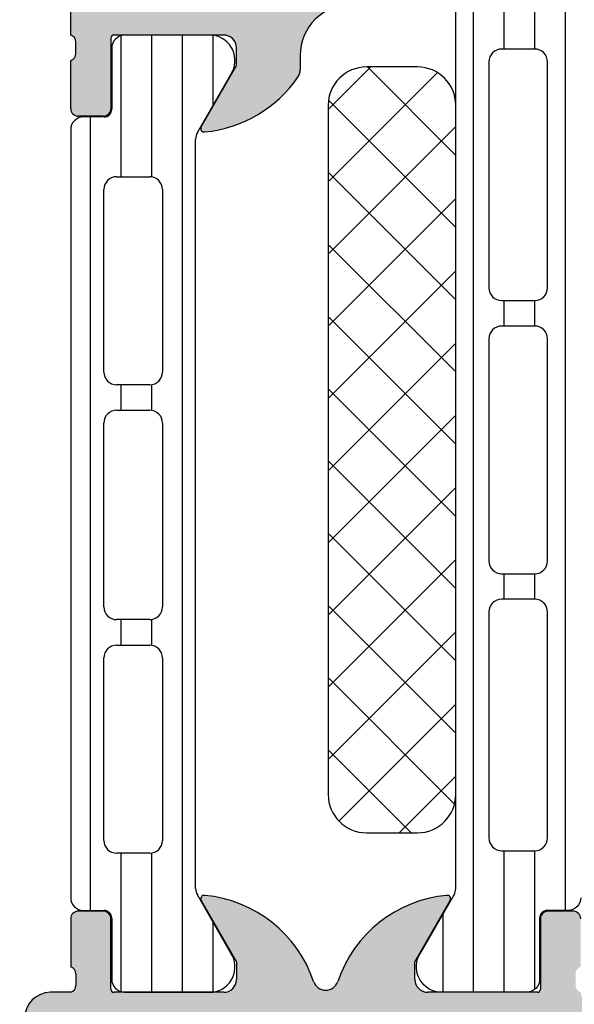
# Model space of a CAD drawing. Header units: millimetres. Extents: x 247761 to 294611, y 172579 to 236863.
# Tile 505 of 596: x 268124 to 268146, y 198228 to 198266. Entities that reach past the tile are written whole.
import ezdxf

# ---------------------------------------------------------------- set-up
doc = ezdxf.new("R2010")
doc.units = ezdxf.units.MM
doc.layers.add('FASÁDA DETAILNÍ', color=4, linetype='Continuous')
doc.layers.add('NOVA', color=240, linetype='Continuous')

# ---------------------------------------------------------------- blocks, each defined once
blk = doc.blocks.new('A$C69D17D4D')
at = {"layer": 'FASÁDA DETAILNÍ'}
h = blk.add_hatch(color=256, dxfattribs=at)
edge = h.paths.add_edge_path()
edge.add_arc((-6453.500188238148, 24911.31804486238), 0.5000674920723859, 0.0077324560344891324, 89.99226754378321, ccw=False)
edge.add_line((-6453.000120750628, 24911.31811234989), (-6453.000120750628, 24907.31811234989))
edge.add_arc((-6453.500188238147, 24907.31817983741), 0.5000674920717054, 270.0077324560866, 359.99226754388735, ccw=False)
edge.add_line((-6453.500120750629, 24906.81811234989), (-6454.800169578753, 24906.81811234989))
edge.add_arc((-6454.800132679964, 24907.31814924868), 0.5000369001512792, 180.0042279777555, 269.99577202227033, ccw=False)
edge.add_line((-6455.300169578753, 24907.31811234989), (-6455.300169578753, 24907.81811234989))
edge.add_line((-6455.300169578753, 24907.81811234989), (-6454.300169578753, 24907.81811234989))
edge.add_line((-6454.300169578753, 24907.81811234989), (-6454.300169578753, 24909.31811234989))
edge.add_arc((-6455.300132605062, 24909.31814932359), 0.9999630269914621, 359.9978814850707, 450.0021185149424)
edge.add_line((-6455.300169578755, 24910.31811234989), (-6459.300169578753, 24910.31811234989))
edge.add_arc((-6459.300092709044, 24909.31803548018), 1.000076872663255, 90.00440397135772, 179.9955960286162)
edge.add_line((-6460.300169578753, 24909.31811234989), (-6460.300169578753, 24907.81811234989))
edge.add_line((-6460.300169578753, 24907.81811234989), (-6459.300169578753, 24907.81811234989))
edge.add_line((-6459.300169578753, 24907.81811234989), (-6459.300169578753, 24907.31811234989))
edge.add_arc((-6459.800112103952, 24907.31805487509), 0.4999425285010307, -90.0065868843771, 0.006586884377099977, ccw=False)
edge.add_line((-6459.800169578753, 24906.81811234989), (-6462.600157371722, 24906.81811234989))
edge.add_arc((-6462.600157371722, 24907.31811234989), 0.5000000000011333, 180.0000000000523, 270.0000000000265, ccw=False)
edge.add_line((-6463.100157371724, 24907.31811234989), (-6463.100157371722, 24907.5181123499))
edge.add_arc((-6462.600157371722, 24907.5181123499), 0.5000000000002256, 89.99999999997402, 179.9999999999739, ccw=False)
edge.add_line((-6462.600157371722, 24908.0181123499), (-6462.100157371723, 24908.0181123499))
edge.add_arc((-6462.100192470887, 24908.51814744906), 0.500035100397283, 270.0040217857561, 359.9959782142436)
edge.add_line((-6461.600157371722, 24908.5181123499), (-6461.600157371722, 24909.31811540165))
edge.add_arc((-6462.100173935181, 24909.31809883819), 0.5000165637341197, 0.001897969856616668, 89.99810203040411)
edge.add_line((-6462.100157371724, 24909.81811540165), (-6493.40015126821, 24909.81811540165))
edge.add_line((-6493.400151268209, 24909.81811540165), (-6499.438608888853, 24909.38571876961))
edge.add_arc((-6499.400152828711, 24908.38649908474), 0.9999594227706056, 92.20400286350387, 179.9999999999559)
edge.add_line((-6500.400112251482, 24908.38649908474), (-6500.400112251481, 24901.71804687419))
edge.add_arc((-6499.90011225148, 24901.71804687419), 0.5000000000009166, 180.0000000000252, 269.9999999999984)
edge.add_line((-6499.90011225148, 24901.21804687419), (-6499.000112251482, 24901.21804687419))
edge.add_arc((-6499.000112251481, 24900.71804687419), 0.5000000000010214, 1.1692691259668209e-10, 90.0000000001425, ccw=False)
edge.add_line((-6498.50011225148, 24900.71804687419), (-6498.50011225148, 24899.31804534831))
edge.add_arc((-6498.421275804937, 24899.05052475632), 0.278895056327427, 106.4198764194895, 181.1645893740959)
edge.add_line((-6498.700113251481, 24899.04485634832), (-6498.700113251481, 24898.59126234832))
edge.add_arc((-6498.421245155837, 24898.58560168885), 0.2789255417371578, 178.8371299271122, 253.575405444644)
edge.add_line((-6498.50011225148, 24898.31805834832), (-6498.50011225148, 24896.43804734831))
edge.add_arc((-6498.800112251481, 24896.43804734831), 0.3000000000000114, 270.00000000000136, 360, ccw=False)
edge.add_line((-6498.800112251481, 24896.13804734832), (-6499.780086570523, 24896.13804734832))
edge.add_arc((-6499.780086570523, 24896.43804734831), 0.2999999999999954, 180.0000000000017, 270.00000000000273, ccw=False)
edge.add_line((-6500.080086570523, 24896.43804734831), (-6500.080086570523, 24899.19804534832))
edge.add_arc((-6500.200086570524, 24899.19804534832), 0.1200000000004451, 359.9999999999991, 450)
edge.add_line((-6500.200086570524, 24899.31804534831), (-6504.50011225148, 24899.31804534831))
edge.add_arc((-6504.50011225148, 24898.81804534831), 0.5000000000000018, 89.9999999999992, 179.9999999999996)
edge.add_line((-6505.00011225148, 24898.81804534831), (-6505.00011225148, 24898.11804534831))
edge.add_line((-6505.00011225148, 24898.11804534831), (-6503.618616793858, 24895.72522502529))
edge.add_arc((-6503.738232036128, 24895.65616513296), 0.1381197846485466, -90.00000000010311, 29.999999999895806, ccw=False)
edge.add_line((-6503.738232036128, 24895.51804534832), (-6507.50011225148, 24895.51804534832))
edge.add_arc((-6507.50011225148, 24893.51804534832), 1.999999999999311, 90.00000000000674, 180.0000000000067)
edge.add_line((-6509.50011225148, 24893.51804534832), (-6509.50011225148, 24892.95004996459))
edge.add_arc((-6510.000112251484, 24892.9500499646), 0.5000000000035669, 325.52092823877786, 359.9999999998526, ccw=False)
edge.add_arc((-6513.709610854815, 24895.4975232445), 4.999999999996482, 275.34922800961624, 325.5209282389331, ccw=False)
edge.add_arc((-6513.261992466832, 24890.6561720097), 0.1381197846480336, 150.0000000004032, 277.70243749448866, ccw=False)
edge.add_line((-6513.381607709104, 24890.72523190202), (-6512.00011225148, 24893.11805222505))
edge.add_line((-6512.00011225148, 24893.11805222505), (-6512.00011225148, 24893.81805222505))
edge.add_arc((-6512.50011225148, 24893.81805222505), 0.5, 360, 450)
edge.add_line((-6512.50011225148, 24894.31805222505), (-6516.800137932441, 24894.31805222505))
edge.add_arc((-6516.800137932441, 24894.19805222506), 0.1199999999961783, 90.00000000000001, 179.9999999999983)
edge.add_line((-6516.920137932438, 24894.19805222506), (-6516.920137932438, 24891.43805422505))
edge.add_arc((-6517.220137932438, 24891.43805422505), 0.2999999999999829, -90, 6.252776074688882e-13, ccw=False)
edge.add_line((-6517.220137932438, 24891.13805422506), (-6518.20011225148, 24891.13805422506))
edge.add_arc((-6518.20011225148, 24891.43805422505), 0.300000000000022, 180.0000000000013, 270, ccw=False)
edge.add_line((-6518.50011225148, 24891.43805422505), (-6518.50011225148, 24893.31806522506))
edge.add_arc((-6518.578979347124, 24893.58560856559), 0.2789255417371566, 286.4245945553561, 361.1628700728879)
edge.add_line((-6518.30011125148, 24893.59126922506), (-6518.30011125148, 24894.04486322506))
edge.add_arc((-6518.578948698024, 24894.05053163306), 0.2788950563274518, 358.8354106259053, 433.5801235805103)
edge.add_line((-6518.50011225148, 24894.31805222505), (-6518.50011225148, 24897.31811071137))
edge.add_line((-6518.50011225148, 24897.31811071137), (-6517.800039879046, 24898.01821360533))
edge.add_line((-6517.800039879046, 24898.01821360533), (-6517.20003377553, 24898.01821360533))
edge.add_line((-6517.200033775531, 24898.01821360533), (-6517.200033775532, 24896.41820750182))
edge.add_arc((-6516.700024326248, 24896.4182169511), 0.5000094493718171, 180.0010827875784, 269.9989172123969)
edge.add_line((-6516.700033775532, 24895.91820750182), (-6516.304605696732, 24895.91820750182))
edge.add_arc((-6516.304605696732, 24896.41820750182), 0.5000000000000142, 270.0000000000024, 285.0000000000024)
edge.add_line((-6516.175196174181, 24895.93524458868), (-6514.741309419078, 24896.31945338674))
edge.add_arc((-6515.000128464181, 24897.28537921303), 1.000000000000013, 285.0000000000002, 360.0000000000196)
edge.add_line((-6514.000128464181, 24897.28537921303), (-6514.000128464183, 24903.0182013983))
edge.add_line((-6514.000128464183, 24903.0182013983), (-6517.200033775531, 24903.0182013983))
edge.add_line((-6517.200033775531, 24903.0182013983), (-6517.200033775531, 24902.21821360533))
edge.add_line((-6517.200033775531, 24902.21821360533), (-6517.800039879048, 24902.21821360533))
edge.add_line((-6517.800039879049, 24902.21821360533), (-6518.5000215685, 24903.43064646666))
edge.add_line((-6518.5000215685, 24903.43064646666), (-6518.5000215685, 24904.5182013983))
edge.add_line((-6518.5000215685, 24904.5182013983), (-6503.50011225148, 24904.5182013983))
edge.add_arc((-6503.50011225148, 24905.0182013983), 0.5000000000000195, 269.9999999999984, 360.0000000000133)
edge.add_line((-6503.00011225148, 24905.0182013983), (-6503.000112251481, 24910.81811234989))
edge.add_arc((-6502.000112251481, 24910.81811234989), 1, 90, 180.0000000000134, ccw=False)
edge.add_line((-6502.000112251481, 24911.81811234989), (-6453.500120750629, 24911.81811234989))
edge = h.paths.add_edge_path(flags=16)
edge.add_line((-6512.400128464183, 24902.21821360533), (-6512.400128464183, 24897.81821360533))
edge.add_arc((-6511.900128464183, 24897.81821360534), 0.5000000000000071, 180.0000000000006, 269.9999999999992)
edge.add_line((-6511.900128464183, 24897.31821360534), (-6507.500128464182, 24897.31821360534))
edge.add_arc((-6507.500128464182, 24897.81821360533), 0.4999999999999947, 269.9999999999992, 360.0000000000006)
edge.add_line((-6507.000128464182, 24897.81821360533), (-6507.000128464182, 24902.21821360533))
edge.add_arc((-6507.500128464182, 24902.21821360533), 0.5, 360, 450)
edge.add_line((-6507.500128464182, 24902.71821360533), (-6511.900128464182, 24902.71821360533))
edge.add_arc((-6511.900128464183, 24902.21821360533), 0.4999999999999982, 90.00000000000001, 180.0000000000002)
h = blk.add_hatch(dxfattribs=at)
h.set_pattern_fill('LINIE', color=256, scale=1.2, angle=270, style=0)
h.set_pattern_definition([(270, (-6517.783082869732, 24899.94272540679), (1.2, -2.20433997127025e-16), [])])
edge = h.paths.add_edge_path()
edge.add_arc((-6499.809310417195, 24896.40802904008), 0.3000000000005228, 179.9979247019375, 269.9979247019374)
edge.add_line((-6499.80932128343, 24896.10802904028), (-6498.998989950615, 24896.10800041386))
edge.add_arc((-6498.999005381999, 24895.608003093), 0.4999973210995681, -0.0023822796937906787, 89.99823168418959, ccw=False)
edge.add_line((-6498.499008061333, 24895.60798230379), (-6498.497687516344, 24894.76691005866))
edge.add_arc((-6498.297687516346, 24894.76691005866), 0.1999999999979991, 180, 270.0000000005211)
edge.add_line((-6498.297687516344, 24894.56691005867), (-6494.197687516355, 24894.56691005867))
edge.add_arc((-6494.197687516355, 24894.06691005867), 0.5, 0, 90, ccw=False)
edge.add_line((-6493.697687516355, 24894.06691005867), (-6493.697687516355, 24893.23616083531))
edge.add_arc((-6494.697687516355, 24893.23616083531), 1, -74.99999999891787, 0, ccw=False)
edge.add_line((-6494.438868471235, 24892.27023500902), (-6495.197687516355, 24892.06691005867))
edge.add_line((-6495.197687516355, 24892.06691005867), (-6495.197687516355, 24893.06691005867))
edge.add_line((-6495.197687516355, 24893.06691005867), (-6497.497687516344, 24893.06691005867))
edge.add_arc((-6497.495978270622, 24892.06278357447), 1.004127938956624, 90.09753001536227, 179.7659122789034)
edge.add_line((-6498.50009782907, 24892.06688602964), (-6498.50009782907, 24889.0670076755))
edge.add_arc((-6497.495978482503, 24889.07103603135), 1.004127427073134, 180.2298596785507, 269.9024820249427)
edge.add_line((-6497.497687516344, 24888.06691005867), (-6495.197687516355, 24888.06691005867))
edge.add_line((-6495.197687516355, 24888.06691005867), (-6495.197687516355, 24889.06691005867))
edge.add_line((-6495.197687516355, 24889.06691005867), (-6494.438868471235, 24888.86358510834))
edge.add_arc((-6494.697687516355, 24887.89765928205), 0.9999999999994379, 0, 74.99999999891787, ccw=False)
edge.add_line((-6493.697687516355, 24887.89765928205), (-6493.697687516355, 24887.06691005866))
edge.add_arc((-6494.197687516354, 24887.06691005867), 0.499999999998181, 269.99999999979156, 359.9999999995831, ccw=False)
edge.add_line((-6494.197687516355, 24886.56691005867), (-6498.297687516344, 24886.56691005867))
edge.add_arc((-6498.295958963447, 24886.36273696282), 0.204180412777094, 90.48506106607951, 178.8441310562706)
edge.add_line((-6498.50009782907, 24886.36685576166), (-6498.500120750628, 24860.52548895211))
edge.add_arc((-6499.000118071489, 24860.52550438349), 0.4999973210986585, 269.99761772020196, 359.9982316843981, ccw=False)
edge.add_line((-6499.000138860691, 24860.02550706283), (-6499.810470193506, 24860.02553568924))
edge.add_arc((-6499.810481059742, 24859.72553568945), 0.2999999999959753, 89.99792470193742, 179.9979247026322)
edge.add_line((-6500.110481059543, 24859.72554655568), (-6500.110236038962, 24857.32554816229))
edge.add_arc((-6500.610232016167, 24857.32556363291), 0.4999959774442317, 269.9976222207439, 359.9982271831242, ccw=False)
edge.add_line((-6500.610252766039, 24856.8255676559), (-6504.086794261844, 24856.82569430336))
edge.add_arc((-6503.944447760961, 24857.81550722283), 0.9999960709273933, 147.2709086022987, 261.81631665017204, ccw=False)
edge.add_line((-6504.785680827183, 24858.35617261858), (-6503.467128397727, 24860.63978170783))
edge.add_arc((-6503.90013205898, 24860.88979736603), 0.5000000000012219, 329.9979281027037, 359.9978647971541)
edge.add_line((-6503.400132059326, 24860.88977873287), (-6503.399045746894, 24895.24404748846))
edge.add_arc((-6503.899045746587, 24895.24406507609), 0.5000000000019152, 359.9979846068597, 389.9979213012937)
edge.add_line((-6503.466023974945, 24895.49404936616), (-6504.784410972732, 24897.77775396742))
edge.add_arc((-6503.943138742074, 24898.31835842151), 0.9999960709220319, 98.17953275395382, 212.7249408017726, ccw=False)
edge.add_line((-6504.085413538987, 24899.30818165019), (-6500.608872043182, 24899.30805500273))
edge.add_arc((-6500.608887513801, 24898.80805902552), 0.4999959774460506, -0.002377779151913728, 89.99822718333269, ccw=False)
edge.add_line((-6500.108891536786, 24898.80803827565), (-6500.109310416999, 24896.40803990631))
edge = h.paths.add_edge_path(flags=16)
edge.add_line((-6500.299586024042, 24872.21691630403), (-6501.599580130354, 24872.21691630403))
edge.add_arc((-6501.599583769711, 24871.71691994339), 0.499996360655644, 89.99958295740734, 180.0004170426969)
edge.add_line((-6502.099580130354, 24871.71691630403), (-6502.099580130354, 24862.86692240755))
edge.add_arc((-6501.599583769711, 24862.86691876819), 0.4999963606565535, 179.9995829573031, 270.0004170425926)
edge.add_line((-6501.599580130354, 24862.36692240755), (-6500.299586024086, 24862.36692240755))
edge.add_arc((-6500.299569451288, 24862.86692240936), 0.5000000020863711, 269.9981008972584, 359.9999997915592)
edge.add_line((-6499.799569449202, 24862.86692240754), (-6499.799569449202, 24871.71691630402))
edge.add_arc((-6500.29956945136, 24871.71691630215), 0.5000000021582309, 2.151109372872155e-07, 90.00189908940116)
edge = h.paths.add_edge_path(flags=16)
edge.add_arc((-6500.299569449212, 24882.41692240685), 0.4999999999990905, 359.9999999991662, 450.0000000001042)
edge.add_line((-6500.299569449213, 24882.91692240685), (-6501.599580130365, 24882.91692240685))
edge.add_arc((-6501.599580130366, 24882.41692240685), 0.499999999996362, 89.99999999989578, 180.0000000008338)
edge.add_line((-6502.099580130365, 24882.41692240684), (-6502.099580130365, 24873.71691630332))
edge.add_arc((-6501.599580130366, 24873.71691630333), 0.4999999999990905, 180.0000000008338, 269.9999999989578)
edge.add_line((-6501.599580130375, 24873.21691630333), (-6500.299569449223, 24873.21691630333))
edge.add_arc((-6500.299569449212, 24873.71691630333), 0.5, 269.9999999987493, 359.9999999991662)
edge.add_line((-6499.799569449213, 24873.71691630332), (-6499.799569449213, 24882.41692240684))
edge = h.paths.add_edge_path(flags=16)
edge.add_arc((-6501.599583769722, 24884.41691876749), 0.4999963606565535, 179.9995829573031, 270.0004170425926)
edge.add_line((-6501.599580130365, 24883.91692240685), (-6500.299586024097, 24883.91692240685))
edge.add_arc((-6500.299569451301, 24884.41692240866), 0.5000000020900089, 269.9981008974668, 359.9999997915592)
edge.add_line((-6499.799569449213, 24884.41692240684), (-6499.799569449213, 24893.26693156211))
edge.add_arc((-6500.299554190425, 24893.26693156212), 0.499984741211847, 359.9999999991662, 449.9999999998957)
edge.add_line((-6500.299554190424, 24893.76691630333), (-6501.599564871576, 24893.76691630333))
edge.add_arc((-6501.599564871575, 24893.26690104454), 0.5000152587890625, 90.00000000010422, 180.0000000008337)
edge.add_line((-6502.099580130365, 24893.26690104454), (-6502.099580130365, 24884.41692240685))
h = blk.add_hatch(dxfattribs=at)
h.set_pattern_fill('_USER', color=256, scale=1.2, angle=90, style=0, pattern_type=0)
h.set_pattern_definition([(90, (0, 0), (-1.2, 7.347638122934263e-17), [])])
edge = h.paths.add_edge_path()
edge.add_line((-6513.533108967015, 24890.49400250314), (-6512.214639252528, 24892.77765934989))
edge.add_arc((-6513.05589190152, 24893.31829427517), 0.9999960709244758, 327.2729839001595, 441.8183919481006)
edge.add_line((-6512.913581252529, 24894.3081123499), (-6516.390122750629, 24894.3081123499))
edge.add_arc((-6516.390125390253, 24893.80811637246), 0.4999959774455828, 89.99969751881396, 180.0003024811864)
edge.add_line((-6516.890121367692, 24893.80811373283), (-6516.889789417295, 24891.40811534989))
edge.add_arc((-6517.189789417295, 24891.4081153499), 0.3000000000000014, 270, 359.9999999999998, ccw=False)
edge.add_line((-6517.189789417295, 24891.10811534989), (-6518.000120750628, 24891.10811534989))
edge.add_arc((-6518.000123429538, 24890.6081180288), 0.4999973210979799, 89.99969301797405, 180.0003069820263)
edge.add_line((-6518.500120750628, 24890.60811534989), (-6518.500120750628, 24860.52564105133))
edge.add_arc((-6518.000123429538, 24860.52563837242), 0.4999973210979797, 179.9996930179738, 270.0003069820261)
edge.add_line((-6518.000120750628, 24860.02564105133), (-6517.189789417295, 24860.02564105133))
edge.add_arc((-6517.189789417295, 24859.72564105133), 0.3000000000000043, 0, 89.99999999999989, ccw=False)
edge.add_line((-6516.889789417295, 24859.72564105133), (-6516.890121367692, 24857.32564266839))
edge.add_arc((-6516.390125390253, 24857.32564002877), 0.4999959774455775, 179.9996975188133, 270.0003024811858)
edge.add_line((-6516.390122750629, 24856.82564405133), (-6512.913581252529, 24856.82564405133))
edge.add_arc((-6513.05589190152, 24857.81546212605), 0.9999960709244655, 278.1816080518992, 392.7270160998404)
edge.add_line((-6512.214639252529, 24858.35609705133), (-6513.533108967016, 24860.63975389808))
edge.add_arc((-6513.100096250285, 24860.88975387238), 0.5000000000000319, 180.000059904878, 209.9999965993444, ccw=False)
edge.add_line((-6513.600096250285, 24860.88975334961), (-6513.600096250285, 24890.24400305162))
edge.add_arc((-6513.100096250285, 24890.24400252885), 0.5000000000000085, 150.0000034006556, 179.9999400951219, ccw=False)
edge = h.paths.add_edge_path(flags=16)
edge.add_line((-6514.900107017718, 24869.91728532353), (-6514.900122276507, 24862.76726090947))
edge.add_arc((-6515.400165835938, 24862.7673044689), 0.5000435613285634, 270.0049911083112, 359.9950088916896, ccw=False)
edge.add_line((-6515.400122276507, 24862.26726090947), (-6516.700131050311, 24862.26726090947))
edge.add_arc((-6516.700103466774, 24862.7672732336), 0.5000123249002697, 180.0014122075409, 269.9968392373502, ccw=False)
edge.add_line((-6517.200115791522, 24862.76726090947), (-6517.200115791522, 24869.91728532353))
edge.add_arc((-6516.700072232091, 24869.91724176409), 0.5000435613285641, 90.00499110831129, 179.9950088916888, ccw=False)
edge.add_line((-6516.700115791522, 24870.41728532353), (-6515.400107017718, 24870.41728532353))
edge.add_arc((-6515.400150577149, 24869.91724176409), 0.5000435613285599, 0.004991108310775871, 89.99500889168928, ccw=False)
edge = h.paths.add_edge_path(flags=16)
edge.add_line((-6514.900107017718, 24888.26728484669), (-6514.900107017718, 24881.11725900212))
edge.add_arc((-6515.400150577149, 24881.11730256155), 0.5000435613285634, 270.0049911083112, 359.9950088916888, ccw=False)
edge.add_line((-6515.400107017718, 24880.61725900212), (-6516.700115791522, 24880.61725900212))
edge.add_arc((-6516.700072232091, 24881.11730256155), 0.5000435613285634, 180.0049911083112, 269.9950088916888, ccw=False)
edge.add_line((-6517.200115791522, 24881.11725900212), (-6517.200115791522, 24888.26728484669))
edge.add_arc((-6516.700072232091, 24888.26724128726), 0.5000435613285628, 90.00499110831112, 179.9950088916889, ccw=False)
edge.add_line((-6516.700115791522, 24888.76728484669), (-6515.400107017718, 24888.76728484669))
edge.add_arc((-6515.400150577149, 24888.26724128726), 0.5000435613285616, 0.004991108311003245, 89.99500889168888, ccw=False)
edge = h.paths.add_edge_path(flags=16)
edge.add_line((-6514.900107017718, 24879.11725900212), (-6514.900107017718, 24871.91728532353))
edge.add_arc((-6515.400056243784, 24871.91723454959), 0.4999492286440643, -90.00581885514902, 0.005818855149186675, ccw=False)
edge.add_line((-6515.400107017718, 24871.41728532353), (-6516.700115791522, 24871.41728532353))
edge.add_arc((-6516.700166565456, 24871.91723454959), 0.4999492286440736, 179.9941811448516, 270.00581885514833, ccw=False)
edge.add_line((-6517.200115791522, 24871.91728532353), (-6517.200115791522, 24879.11725900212))
edge.add_arc((-6516.700166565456, 24879.11730977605), 0.4999492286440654, 89.99418114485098, 180.005818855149, ccw=False)
edge.add_line((-6516.700115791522, 24879.61725900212), (-6515.400107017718, 24879.61725900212))
edge.add_arc((-6515.400056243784, 24879.11730977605), 0.4999492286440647, -0.005818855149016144, 90.00581885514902, ccw=False)
h = blk.add_hatch(dxfattribs=at)
h.set_pattern_fill('NETZ', color=256, scale=2, angle=45, style=0)
h.set_pattern_definition([(45, (0, 0), (-1.414213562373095, 1.414213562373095), []), (135, (0, 0), (-1.414213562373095, -1.414213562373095), [])])
h.paths.add_polyline_path([(-6508.400855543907, 24891.56703574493, -0.4142135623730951), (-6506.900855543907, 24893.06703574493), (-6504.900855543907, 24893.06703574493, -0.4142135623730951), (-6503.400855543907, 24891.56703574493), (-6503.400855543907, 24864.56703574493, -0.4142135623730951), (-6504.900855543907, 24863.06703574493), (-6506.900855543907, 24863.06703574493, -0.4142135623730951), (-6508.400855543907, 24864.56703574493)])
h = blk.add_hatch(color=256, dxfattribs=at)
edge = h.paths.add_edge_path()
edge.add_arc((-6516.799990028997, 24856.93811970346), 0.120000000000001, 180.0000000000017, 270.00000000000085, ccw=False)
edge.add_line((-6516.919990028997, 24856.93811970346), (-6516.919990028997, 24859.69811770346))
edge.add_arc((-6517.219990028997, 24859.69811770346), 0.3000000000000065, 360, 449.9999999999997)
edge.add_line((-6517.219990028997, 24859.99811770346), (-6518.199964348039, 24859.99811770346))
edge.add_arc((-6518.19996434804, 24859.69811770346), 0.3000000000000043, 89.99999999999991, 180)
edge.add_line((-6518.49996434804, 24859.69811770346), (-6518.49996434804, 24857.81810670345))
edge.add_arc((-6518.578831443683, 24857.55056336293), 0.2789255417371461, -1.1628700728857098, 73.57540544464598, ccw=False)
edge.add_line((-6518.29996334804, 24857.54490270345), (-6518.29996334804, 24857.09130870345))
edge.add_arc((-6518.578800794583, 24857.08564029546), 0.2788950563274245, -73.58012358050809, 1.1645893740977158, ccw=False)
edge.add_line((-6518.49996434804, 24856.81811970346), (-6519.300139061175, 24856.81811970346))
edge.add_arc((-6519.300139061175, 24855.81811970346), 0.9999999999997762, 89.99999999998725, 179.9999999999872)
edge.add_line((-6520.300139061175, 24855.81811970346), (-6520.300139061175, 24852.31811234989))
edge.add_arc((-6519.300119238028, 24852.31813217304), 1.000019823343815, 180.0011357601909, 269.9988642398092)
edge.add_line((-6519.300139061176, 24851.31811234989), (-6518.800139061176, 24851.31811234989))
edge.add_line((-6518.800139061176, 24851.31811234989), (-6518.800139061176, 24853.81811234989))
edge.add_arc((-6517.800093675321, 24853.81806696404), 1.000045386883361, 90.0026002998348, 179.9973997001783, ccw=False)
edge.add_line((-6517.800139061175, 24854.81811234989), (-6516.500120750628, 24854.81811234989))
edge.add_arc((-6516.500173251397, 24853.81805984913), 1.000052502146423, 0.003007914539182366, 89.99699208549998, ccw=False)
edge.add_line((-6515.500120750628, 24853.81811234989), (-6515.500120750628, 24846.81811234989))
edge.add_arc((-6516.025242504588, 24846.31811234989), 0.7250881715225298, -43.59618388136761, 43.59618388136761, ccw=False)
edge.add_line((-6515.500120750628, 24845.81811234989), (-6515.500120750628, 24839.78402421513))
edge.add_arc((-6516.500173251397, 24839.7840767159), 1.000052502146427, 270.0030079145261, 359.9969920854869, ccw=False)
edge.add_line((-6516.500120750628, 24838.78402421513), (-6517.800139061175, 24838.78402421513))
edge.add_arc((-6517.800093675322, 24839.78406960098), 1.000045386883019, 180.0026002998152, 269.9973997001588, ccw=False)
edge.add_line((-6518.800139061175, 24839.78402421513), (-6518.800139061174, 24841.31811234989))
edge.add_line((-6518.800139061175, 24841.31811234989), (-6519.400145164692, 24841.31811234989))
edge.add_line((-6519.400145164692, 24841.31811234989), (-6520.500120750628, 24840.21810624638))
edge.add_line((-6520.500120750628, 24840.21810624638), (-6520.500120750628, 24836.81811234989))
edge.add_line((-6520.500120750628, 24836.81811234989), (-6493.500219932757, 24836.81811234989))
edge.add_line((-6493.500219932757, 24836.81811234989), (-6493.500219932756, 24840.21810624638))
edge.add_line((-6493.500219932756, 24840.21810624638), (-6494.600195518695, 24841.31811234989))
edge.add_line((-6494.600195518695, 24841.31811234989), (-6495.20020162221, 24841.31811234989))
edge.add_line((-6495.20020162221, 24841.31811234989), (-6495.200201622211, 24839.78402421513))
edge.add_arc((-6496.200247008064, 24839.78406960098), 1.000045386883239, 270.0026002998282, 359.9973997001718, ccw=False)
edge.add_line((-6496.20020162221, 24838.78402421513), (-6497.500219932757, 24838.78402421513))
edge.add_arc((-6497.50016743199, 24839.7840767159), 1.000052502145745, 180.0030079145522, 269.99699208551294, ccw=False)
edge.add_line((-6498.500219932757, 24839.78402421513), (-6498.500219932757, 24845.81811234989))
edge.add_arc((-6497.975098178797, 24846.31811234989), 0.7250881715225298, 136.4038161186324, 223.5961838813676, ccw=False)
edge.add_line((-6498.500219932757, 24846.81811234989), (-6498.500219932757, 24853.81811234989))
edge.add_arc((-6497.500167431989, 24853.81805984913), 1.000052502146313, 90.00300791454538, 179.99699208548, ccw=False)
edge.add_line((-6497.500219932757, 24854.81811234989), (-6496.20020162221, 24854.81811234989))
edge.add_arc((-6496.200247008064, 24853.81806696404), 1.000045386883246, 0.0026002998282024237, 89.9973997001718, ccw=False)
edge.add_line((-6495.20020162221, 24853.81811234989), (-6495.20020162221, 24851.31811234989))
edge.add_line((-6495.20020162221, 24851.31811234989), (-6494.70020162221, 24851.31811234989))
edge.add_arc((-6494.700221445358, 24852.31813217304), 1.000019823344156, 270.0011357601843, 359.9988642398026)
edge.add_line((-6493.70020162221, 24852.31811234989), (-6493.70020162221, 24856.81811234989))
edge.add_arc((-6494.2001913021, 24856.81812267), 0.4999896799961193, 359.9988173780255, 450.0011826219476)
edge.add_line((-6494.20020162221, 24857.31811234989), (-6495.20020162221, 24857.31811234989))
edge.add_line((-6495.20020162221, 24857.31811234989), (-6495.20020162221, 24856.51810929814))
edge.add_line((-6495.20020162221, 24856.51810929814), (-6498.200216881, 24856.51810929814))
edge.add_arc((-6498.200219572, 24856.81811701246), 0.3000077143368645, 179.9994860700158, 270.00051393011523, ccw=False)
edge.add_arc((-6498.421390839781, 24857.08564029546), 0.2788950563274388, 178.8354106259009, 253.5801235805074, ccw=False)
edge.add_line((-6498.700228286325, 24857.09130870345), (-6498.700228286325, 24857.54490270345))
edge.add_arc((-6498.421360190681, 24857.55056336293), 0.2789255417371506, 106.42459455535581, 181.1628700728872, ccw=False)
edge.add_line((-6498.500227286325, 24857.81810670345), (-6498.500227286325, 24859.69811770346))
edge.add_arc((-6498.800227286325, 24859.69811770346), 0.3000000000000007, 359.9999999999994, 449.9999999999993)
edge.add_line((-6498.800227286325, 24859.99811770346), (-6499.780201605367, 24859.99811770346))
edge.add_arc((-6499.780201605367, 24859.69811770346), 0.3000000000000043, 90.00000000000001, 180)
edge.add_line((-6500.080201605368, 24859.69811770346), (-6500.080201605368, 24856.93811970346))
edge.add_arc((-6500.200201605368, 24856.93811970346), 0.1200000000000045, 270, 359.9999999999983, ccw=False)
edge.add_line((-6500.200201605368, 24856.81811970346), (-6504.500227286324, 24856.81811970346))
edge.add_arc((-6504.500227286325, 24857.31811970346), 0.4999999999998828, 180.000000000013, 270.0000000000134, ccw=False)
edge.add_line((-6505.000227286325, 24857.31811970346), (-6505.000227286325, 24858.01811970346))
edge.add_line((-6505.000227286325, 24858.01811970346), (-6503.618731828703, 24860.41094002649))
edge.add_arc((-6503.738347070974, 24860.47999991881), 0.1381197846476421, 329.9999999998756, 457.702437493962)
edge.add_arc((-6503.29072868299, 24855.63864868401), 4.999999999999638, 95.34922800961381, 161.2905992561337)
edge.add_arc((-6508.500095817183, 24857.40287487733), 0.5000000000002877, 198.7094007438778, 341.2905992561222, ccw=False)
edge.add_arc((-6513.709462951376, 24855.63864868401), 4.999999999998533, 18.70940074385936, 84.65077199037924)
edge.add_arc((-6513.261844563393, 24860.47999991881), 0.1381197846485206, 82.29756250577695, 209.9999999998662)
edge.add_line((-6513.381459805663, 24860.41094002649), (-6511.99996434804, 24858.01811970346))
edge.add_line((-6511.999964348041, 24858.01811970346), (-6511.999964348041, 24857.31811970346))
edge.add_arc((-6512.499964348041, 24857.31811970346), 0.5000000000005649, 269.9999999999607, 359.9999999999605, ccw=False)
edge.add_line((-6512.499964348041, 24856.81811970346), (-6516.799990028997, 24856.81811970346))
edge = h.paths.add_edge_path(flags=16)
edge.add_arc((-6501.500212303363, 24838.91811845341), 0.5, 270, 360, ccw=False)
edge.add_line((-6501.500212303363, 24838.41811845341), (-6513.500120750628, 24838.41811845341))
edge.add_arc((-6513.500120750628, 24838.91811845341), 0.5, 180, 270, ccw=False)
edge.add_line((-6514.000120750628, 24838.91811845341), (-6514.000120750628, 24854.61810014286))
edge.add_arc((-6513.500120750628, 24854.61810014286), 0.5, 90, 180, ccw=False)
edge.add_line((-6513.500120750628, 24855.11810014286), (-6501.500212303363, 24855.11810014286))
edge.add_arc((-6501.500212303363, 24854.61810014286), 0.5, 0, 90, ccw=False)
edge.add_line((-6501.000212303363, 24854.61810014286), (-6501.000212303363, 24853.11810014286))
edge.add_line((-6501.000212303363, 24853.11810014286), (-6500.500212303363, 24853.11810014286))
edge.add_arc((-6500.500212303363, 24852.61810014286), 0.5000000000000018, 3.979039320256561e-13, 90, ccw=False)
edge.add_line((-6500.000212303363, 24852.61810014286), (-6500.000212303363, 24840.91811845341))
edge.add_arc((-6500.500212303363, 24840.91811845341), 0.5, 270, 359.9999999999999, ccw=False)
edge.add_line((-6500.500212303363, 24840.41811845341), (-6501.000212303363, 24840.41811845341))
edge.add_line((-6501.000212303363, 24840.41811845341), (-6501.000212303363, 24838.91811845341))
for p, q in [((-6518.50011225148, 24894.31805222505), (-6518.50011225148, 24897.31811071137)), ((-6518.30011125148, 24893.59126922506), (-6518.30011125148, 24894.04486322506)), ((-6516.920137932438, 24894.19805222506), (-6516.920137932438, 24891.43805422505)), ((-6512.50011225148, 24894.31805222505), (-6516.800137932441, 24894.31805222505)), ((-6512.913581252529, 24894.3081123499), (-6516.390122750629, 24894.3081123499)), ((-6516.890121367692, 24893.80811373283), (-6516.889789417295, 24891.4081153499)), ((-6512.00011225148, 24893.11805222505), (-6512.00011225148, 24893.81805222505)), ((-6518.50011225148, 24891.43805422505), (-6518.50011225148, 24893.31806522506)), ((-6509.50011225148, 24893.51804534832), (-6509.500112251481, 24892.9500499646)), ((-6513.381607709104, 24890.72523190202), (-6512.00011225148, 24893.11805222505)), ((-6513.533108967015, 24890.49400250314), (-6512.214639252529, 24892.77765934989)), ((-6517.220137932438, 24891.13805422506), (-6518.20011225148, 24891.13805422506)), ((-6517.189789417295, 24891.10811534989), (-6518.000120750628, 24891.10811534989)), ((-6518.500120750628, 24890.60811534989), (-6518.500120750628, 24860.52564105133)), ((-6513.600096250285, 24860.88975334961), (-6513.600096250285, 24890.24400305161)), ((-6516.700115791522, 24888.76728484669), (-6515.400107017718, 24888.76728484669)), ((-6517.200115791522, 24881.11725900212), (-6517.200115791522, 24888.26728484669)), ((-6514.900107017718, 24888.26728484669), (-6514.900107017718, 24881.11725900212)), ((-6515.400107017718, 24880.61725900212), (-6516.700115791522, 24880.61725900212)), ((-6516.700115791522, 24879.61725900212), (-6515.400107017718, 24879.61725900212)), ((-6517.200115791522, 24871.91728532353), (-6517.200115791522, 24879.11725900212)), ((-6514.900107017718, 24879.11725900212), (-6514.900107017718, 24871.91728532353)), ((-6515.400107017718, 24871.41728532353), (-6516.700115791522, 24871.41728532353)), ((-6516.700115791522, 24870.41728532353), (-6515.400107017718, 24870.41728532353)), ((-6517.200115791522, 24862.76726090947), (-6517.200115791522, 24869.91728532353)), ((-6514.900107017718, 24869.91728532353), (-6514.900122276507, 24862.76726090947)), ((-6515.400122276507, 24862.26726090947), (-6516.700131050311, 24862.26726090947)), ((-6512.214639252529, 24858.35609705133), (-6513.533108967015, 24860.63975389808)), ((-6513.381459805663, 24860.41094002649), (-6511.999964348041, 24858.01811970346)), ((-6505.000227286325, 24858.01811970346), (-6503.618731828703, 24860.41094002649)), ((-6518.49996434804, 24859.69811770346), (-6518.49996434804, 24857.81810670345)), ((-6517.219990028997, 24859.99811770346), (-6518.19996434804, 24859.99811770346)), ((-6518.000120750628, 24860.02564105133), (-6517.189789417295, 24860.02564105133)), ((-6516.919990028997, 24856.93811970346), (-6516.919990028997, 24859.69811770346)), ((-6516.889789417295, 24859.72564105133), (-6516.890121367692, 24857.32564266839)), ((-6500.080201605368, 24859.69811770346), (-6500.080201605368, 24856.93811970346)), ((-6498.800227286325, 24859.99811770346), (-6499.780201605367, 24859.99811770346)), ((-6511.999964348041, 24858.01811970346), (-6511.999964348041, 24857.31811970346)), ((-6505.000227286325, 24857.31811970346), (-6505.000227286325, 24858.01811970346)), ((-6518.29996334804, 24857.54490270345), (-6518.29996334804, 24857.09130870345)), ((-6518.49996434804, 24856.81811970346), (-6519.300139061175, 24856.81811970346)), ((-6512.499964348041, 24856.81811970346), (-6516.799990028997, 24856.81811970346)), ((-6516.390122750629, 24856.82564405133), (-6512.913581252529, 24856.82564405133)), ((-6500.200201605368, 24856.81811970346), (-6504.500227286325, 24856.81811970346))]:
    blk.add_line(p, q, dxfattribs=at)
blk.add_lwpolyline([(-6498.500120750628, 24860.52548895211, -0.4142167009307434), (-6499.000138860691, 24860.02550706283), (-6499.810470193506, 24860.02553568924, 0.414213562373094), (-6500.110481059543, 24859.72554655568), (-6500.110236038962, 24857.32554816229, -0.414216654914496), (-6500.610252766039, 24856.8255676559), (-6504.086794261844, 24856.82569430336, -0.5460410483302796), (-6504.785680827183, 24858.35617261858), (-6503.467128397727, 24860.63978170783, 0.1316522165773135), (-6503.400132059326, 24860.88977873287), (-6503.399045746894, 24895.24404748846, 0.1316522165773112)], format="xyb", dxfattribs=at)
for points in [[(-6502.099580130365, 24884.41692240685, 0.4142178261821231), (-6501.599580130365, 24883.91692240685), (-6500.299586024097, 24883.91692240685, 0.4142232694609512), (-6499.799569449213, 24884.41692240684), (-6499.799569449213, 24893.26693156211, 0.4142135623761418), (-6500.299554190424, 24893.76691630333), (-6501.599564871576, 24893.76691630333, 0.4142135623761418), (-6502.099580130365, 24893.26690104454)], [(-6503.400855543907, 24864.56703574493), (-6503.400855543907, 24891.56703574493, 0.414213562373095), (-6504.900855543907, 24893.06703574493), (-6506.900855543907, 24893.06703574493, 0.414213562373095), (-6508.400855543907, 24891.56703574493), (-6508.400855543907, 24864.56703574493, 0.414213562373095), (-6506.900855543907, 24863.06703574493), (-6504.900855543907, 24863.06703574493, 0.414213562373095)], [(-6499.799569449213, 24882.41692240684, 0.4142135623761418), (-6500.299569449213, 24882.91692240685), (-6501.599580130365, 24882.91692240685, 0.4142135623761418), (-6502.099580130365, 24882.41692240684), (-6502.099580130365, 24873.71691630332, 0.4142135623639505), (-6501.599580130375, 24873.21691630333), (-6500.299569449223, 24873.21691630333, 0.414213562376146), (-6499.799569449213, 24873.71691630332)], [(-6500.299586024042, 24872.21691630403), (-6501.599580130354, 24872.21691630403, 0.414217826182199), (-6502.099580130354, 24871.71691630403), (-6502.099580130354, 24862.86692240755, 0.4142178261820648), (-6501.599580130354, 24862.36692240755), (-6500.299586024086, 24862.36692240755, 0.4142232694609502), (-6499.799569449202, 24862.86692240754), (-6499.799569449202, 24871.71691630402, 0.4142232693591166)]]:
    blk.add_lwpolyline(points, format="xyb", close=True, dxfattribs=at)
for centre, radius, start, end in [((-6507.50011225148, 24893.51804534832), 1.999999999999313, 90, 180), ((-6518.578948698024, 24894.05053163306), 0.2788950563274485, 358.8354106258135, 73.58012358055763), ((-6516.800137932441, 24894.19805222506), 0.1199999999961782, 90, 180), ((-6516.390125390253, 24893.80811637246), 0.4999959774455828, 89.99969751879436, 180.0003024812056), ((-6513.05589190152, 24893.31829427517), 0.9999960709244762, 327.2729839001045, 81.81839194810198), ((-6512.50011225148, 24893.81805222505), 0.5, 0, 90), ((-6518.578979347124, 24893.58560856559), 0.2789255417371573, 286.4245945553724, 1.162870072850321), ((-6510.000112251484, 24892.9500499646), 0.5000000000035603, 325.5209282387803, 359.9999999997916), ((-6513.709610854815, 24895.4975232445), 4.999999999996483, 275.3492280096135, 325.5209282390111), ((-6518.20011225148, 24891.43805422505), 0.3000000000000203, 180, 270), ((-6517.220137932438, 24891.43805422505), 0.2999999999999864, 270, 0), ((-6517.189789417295, 24891.4081153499), 0.3000000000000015, 270, 0), ((-6518.000123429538, 24890.6081180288), 0.4999973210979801, 89.9996930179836, 180.0003069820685), ((-6513.261992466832, 24890.6561720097), 0.1381197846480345, 150.0000000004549, 277.7024374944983), ((-6513.100096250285, 24890.24400252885), 0.5000000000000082, 150.000003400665, 179.9999400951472), ((-6516.700072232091, 24888.26724128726), 0.5000435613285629, 90.00499110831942, 179.9950088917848), ((-6515.400150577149, 24888.26724128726), 0.5000435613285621, 0.004991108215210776, 89.99500889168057), ((-6516.700072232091, 24881.11730256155), 0.5000435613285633, 180.0049911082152, 269.9950088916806), ((-6515.400150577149, 24881.11730256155), 0.5000435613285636, 270.0049911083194, 359.9950088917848), ((-6516.700166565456, 24879.11730977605), 0.4999492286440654, 89.99418114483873, 180.0058188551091), ((-6515.400056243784, 24879.11730977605), 0.4999492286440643, 359.9941811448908, 90.00581885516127), ((-6516.700166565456, 24871.91723454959), 0.4999492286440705, 179.9941811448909, 270.0058188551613), ((-6515.400056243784, 24871.91723454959), 0.4999492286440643, 269.9941811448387, 0.005818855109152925), ((-6516.700072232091, 24869.91724176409), 0.500043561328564, 90.00499110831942, 179.9950088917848), ((-6515.400150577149, 24869.91724176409), 0.5000435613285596, 0.004991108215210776, 89.99500889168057), ((-6516.700103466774, 24862.7672732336), 0.500012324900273, 180.0014122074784, 269.9968392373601), ((-6515.400165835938, 24862.7673044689), 0.5000435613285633, 270.0049911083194, 359.9950088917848), ((-6513.100096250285, 24860.88975387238), 0.5000000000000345, 180.0000599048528, 209.999996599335), ((-6518.000123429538, 24860.52563837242), 0.4999973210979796, 179.9996930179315, 270.0003069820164), ((-6513.261844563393, 24860.47999991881), 0.1381197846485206, 82.29756250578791, 209.9999999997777), ((-6513.709462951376, 24855.63864868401), 4.999999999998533, 18.70940074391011, 84.65077199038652), ((-6503.29072868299, 24855.63864868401), 4.999999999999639, 95.34922800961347, 161.2905992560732), ((-6503.738347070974, 24860.47999991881), 0.1381197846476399, 329.9999999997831, 97.7024374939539), ((-6518.19996434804, 24859.69811770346), 0.3000000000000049, 90, 180), ((-6517.219990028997, 24859.69811770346), 0.3000000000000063, 0, 90), ((-6517.189789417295, 24859.72564105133), 0.3000000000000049, 0, 90), ((-6499.780201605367, 24859.69811770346), 0.3000000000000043, 90, 180), ((-6498.800227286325, 24859.69811770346), 0.3000000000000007, 0, 90), ((-6513.05589190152, 24857.81546212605), 0.99999607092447, 278.181608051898, 32.72701609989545), ((-6518.578831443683, 24857.55056336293), 0.2789255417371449, 358.8371299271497, 73.5754054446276), ((-6518.578800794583, 24857.08564029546), 0.2788950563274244, 286.4198764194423, 1.16458937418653), ((-6516.390125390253, 24857.32564002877), 0.4999959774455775, 179.9996975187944, 270.0003024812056), ((-6512.499964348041, 24857.31811970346), 0.500000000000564, 269.9999999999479, 0), ((-6508.500095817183, 24857.40287487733), 0.5000000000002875, 198.7094007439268, 341.2905992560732), ((-6504.500227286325, 24857.31811970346), 0.4999999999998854, 180, 270), ((-6519.300139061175, 24855.81811970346), 0.9999999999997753, 90, 180), ((-6516.799990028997, 24856.93811970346), 0.1199999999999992, 180, 270), ((-6500.200201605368, 24856.93811970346), 0.1200000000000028, 270, 0)]:
    blk.add_arc(centre, radius, start, end, dxfattribs=at)

msp = doc.modelspace()

# ---------------------------------------------------------------- block references
at = {"layer": 'NOVA', "ltscale": 300}
msp.add_blockref('A$C69D17D4D', (274644.5174331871, 173371.2585875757), dxfattribs=at)

doc.saveas('drawing.dxf')
